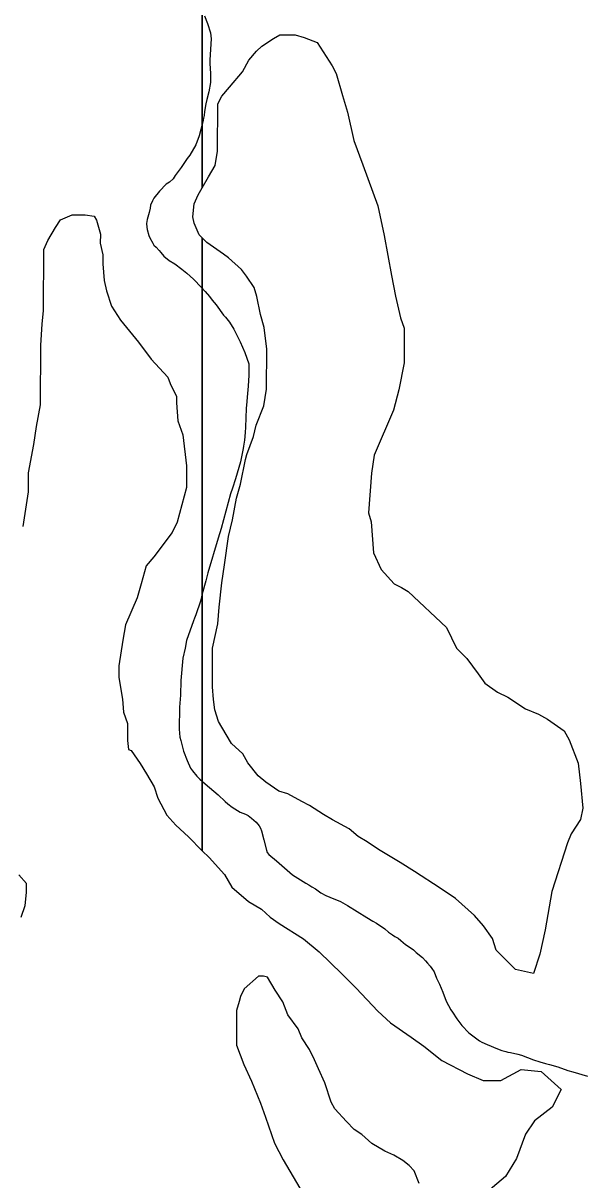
# Model space of a CAD drawing. Extents: x 3161615 to 3199515, y 867541 to 892976.
# Drawn here: x 3171119 to 3171949, y 882811 to 884524 of the extents above; entities that cross this region are included whole.
import ezdxf

# ---------------------------------------------------------------- set-up
doc = ezdxf.new("R2010")
doc.units = 0
doc.layers.add('V-SITE-VEGE', color=7, linetype='Continuous')
doc.layers.add('V-TOPO-SHOR', color=7, linetype='Continuous')

msp = doc.modelspace()

# ---------------------------------------------------------------- linework, layer by layer
at = {"layer": 'V-SITE-VEGE'}
for p, q in [((3171384.1, 885933.5), (3171384.1, 884280.6)), ((3171384.1, 884280.6), (3171384.1, 885933.5)), ((3171472.3, 884490.1), (3171489.5, 884501.5)), ((3171489.5, 884501.5), (3171499, 884507.1)), ((3171499, 884507.1), (3171521.8, 884507)), ((3171521.8, 884507), (3171535.1, 884503.1)), ((3171535.1, 884503.1), (3171554.1, 884495.4)), ((3171453.2, 884469.3), (3171464.6, 884482.6)), ((3171464.6, 884482.6), (3171472.3, 884490.1)), ((3171554.1, 884495.4), (3171576.7, 884461.1)), ((3171443.6, 884452.2), (3171453.2, 884469.3)), ((3171424.4, 884429.5), (3171443.6, 884452.2)), ((3171576.7, 884461.1), (3171582.4, 884449.7)), ((3171582.4, 884449.7), (3171591.7, 884417.3)), ((3171407.2, 884404.9), (3171413, 884416.3)), ((3171413, 884416.3), (3171424.4, 884429.5)), ((3171591.7, 884417.3), (3171599.2, 884392.5)), ((3171406.9, 884334.5), (3171407.2, 884404.9)), ((3171599.2, 884392.5), (3171608.5, 884350.6)), ((3171608.5, 884350.6), (3171621.7, 884314.4)), ((3171403, 884313.6), (3171406.9, 884334.5)), ((3171393.4, 884296.5), (3171403, 884313.6)), ((3171621.7, 884314.4), (3171644.2, 884253.5)), ((3171384.1, 884280.6), (3171393.4, 884296.5)), ((3171378, 884270), (3171384.1, 884280.6)), ((3171372.2, 884256.7), (3171378, 884270)), ((3171370.2, 884237.7), (3171372.2, 884256.7)), ((3171644.2, 884253.5), (3171653.5, 884209.7)), ((3171166.7, 884221.6), (3171174.3, 884233)), ((3171174.3, 884233), (3171191.5, 884240.5)), ((3171191.5, 884240.5), (3171210.5, 884240.4)), ((3171210.5, 884240.4), (3171223.8, 884238.4)), ((3171223.8, 884238.4), (3171227.6, 884232.7)), ((3171227.6, 884232.7), (3171233.2, 884211.8)), ((3171372.1, 884228.2), (3171370.2, 884237.7)), ((3171379.6, 884211), (3171372.1, 884228.2)), ((3171155.2, 884202.6), (3171166.7, 884221.6)), ((3171233.2, 884211.8), (3171233.1, 884198.4)), ((3171384.1, 884206.5), (3171379.6, 884211)), ((3171653.5, 884209.7), (3171664.6, 884150.7)), ((3171149.4, 884189.3), (3171155.2, 884202.6)), ((3171233.1, 884198.4), (3171236.8, 884181.3)), ((3171391, 884199.6), (3171384.1, 884206.5)), ((3171384.1, 884206.5), (3171384.1, 883298.6)), ((3171384.1, 883298.6), (3171384.1, 884206.5)), ((3171415.6, 884182.3), (3171391, 884199.6)), ((3171148.9, 884098.1), (3171149.4, 884189.3)), ((3171236.8, 884181.3), (3171236.8, 884168)), ((3171423.2, 884176.6), (3171415.6, 884182.3)), ((3171442.1, 884159.4), (3171423.2, 884176.6)), ((3171236.8, 884168), (3171238.6, 884143.3)), ((3171449.7, 884149.8), (3171442.1, 884159.4)), ((3171238.6, 884143.3), (3171242.3, 884128)), ((3171461, 884132.7), (3171449.7, 884149.8)), ((3171664.6, 884150.7), (3171670.2, 884120.2)), ((3171242.3, 884128), (3171249.8, 884105.2)), ((3171464.8, 884119.3), (3171461, 884132.7)), ((3171470.3, 884092.7), (3171464.8, 884119.3)), ((3171670.2, 884120.2), (3171677.6, 884087.8)), ((3171147, 884079.1), (3171148.9, 884098.1)), ((3171249.8, 884105.2), (3171263, 884084.2)), ((3171475.9, 884073.6), (3171470.3, 884092.7)), ((3171144.9, 884046.7), (3171147, 884079.1)), ((3171263, 884084.2), (3171289.5, 884051.7)), ((3171479.6, 884041.3), (3171475.9, 884073.6)), ((3171677.6, 884087.8), (3171683.2, 884072.6)), ((3171683.2, 884072.6), (3171683, 884021.3)), ((3171144.5, 883959.3), (3171144.9, 884046.7)), ((3171289.5, 884051.7), (3171308.3, 884026.9)), ((3171479.3, 883982.3), (3171479.6, 884041.3)), ((3171308.3, 884026.9), (3171332.9, 884000.2)), ((3171683, 884021.3), (3171675.2, 883981.4)), ((3171332.9, 884000.2), (3171336.7, 883990.6)), ((3171336.7, 883990.6), (3171346.1, 883971.6)), ((3171346.1, 883971.6), (3171346.1, 883962.1)), ((3171475.4, 883957.6), (3171479.3, 883982.3)), ((3171675.2, 883981.4), (3171667.4, 883951)), ((3171138.6, 883926.9), (3171144.5, 883959.3)), ((3171346.1, 883962.1), (3171347.8, 883935.4)), ((3171463.8, 883929.1), (3171475.4, 883957.6)), ((3171347.8, 883935.4), (3171355.3, 883914.5)), ((3171667.4, 883951), (3171638.6, 883884.5)), ((3171134.7, 883900.3), (3171138.6, 883926.9)), ((3171459.9, 883912), (3171463.8, 883929.1)), ((3171126.8, 883858.5), (3171134.7, 883900.3)), ((3171355.3, 883914.5), (3171360.8, 883868.8)), ((3171450.3, 883885.5), (3171459.9, 883912)), ((3171448.3, 883877.9), (3171450.3, 883885.5)), ((3171638.6, 883884.5), (3171634.6, 883857.9)), ((3171360.8, 883868.8), (3171360.7, 883836.5)), ((3171440.6, 883841.8), (3171448.3, 883877.9)), ((3171126.7, 883830), (3171126.8, 883858.5)), ((3171634.6, 883857.9), (3171630.5, 883799)), ((3171360.7, 883836.5), (3171347.1, 883785.2)), ((3171434.8, 883820.9), (3171440.6, 883841.8)), ((3171118.8, 883778.7), (3171126.7, 883830)), ((3171428.9, 883788.6), (3171434.8, 883820.9)), ((3171630.5, 883799), (3171634.3, 883785.7)), ((3171347.1, 883785.2), (3171339.4, 883770)), ((3171423.1, 883763.9), (3171428.9, 883788.6)), ((3171634.3, 883785.7), (3171637.8, 883740)), ((3171339.4, 883770), (3171312.6, 883734)), ((3171417.1, 883722.1), (3171423.1, 883763.9)), ((3171312.6, 883734), (3171301.1, 883720.7)), ((3171637.8, 883740), (3171649.1, 883715.2)), ((3171301.1, 883720.7), (3171293.4, 883694.2)), ((3171413.2, 883695.5), (3171417.1, 883722.1)), ((3171649.1, 883715.2), (3171668.1, 883694.2)), ((3171409.2, 883659.4), (3171413.2, 883695.5)), ((3171668.1, 883694.2), (3171679.4, 883688.5)), ((3171293.4, 883694.2), (3171287.6, 883673.3)), ((3171679.4, 883688.5), (3171688.9, 883682.7)), ((3171688.9, 883682.7), (3171745.7, 883629.2)), ((3171287.6, 883673.3), (3171270.3, 883633.4)), ((3171407.2, 883634.6), (3171409.2, 883659.4)), ((3171270.3, 883633.4), (3171266.4, 883610.6)), ((3171399.4, 883598.5), (3171407.2, 883634.6)), ((3171745.7, 883629.2), (3171760.8, 883598.7)), ((3171266.4, 883610.6), (3171260.5, 883572.6)), ((3171399.1, 883541.5), (3171399.4, 883598.5)), ((3171760.8, 883598.7), (3171775.9, 883583.4)), ((3171775.9, 883583.4), (3171792.9, 883560.5)), ((3171260.5, 883572.6), (3171260.4, 883555.5)), ((3171792.9, 883560.5), (3171802.4, 883547.1)), ((3171260.4, 883555.5), (3171265.9, 883523.1)), ((3171400.9, 883522.5), (3171399.1, 883541.5)), ((3171802.4, 883547.1), (3171821.3, 883533.7)), ((3171265.9, 883523.1), (3171267.7, 883504.1)), ((3171821.3, 883533.7), (3171836.5, 883526)), ((3171836.5, 883526), (3171863, 883508.8)), ((3171402.8, 883507.2), (3171400.9, 883522.5)), ((3171408.4, 883490.1), (3171402.8, 883507.2)), ((3171863, 883508.8), (3171882, 883501.1)), ((3171267.7, 883504.1), (3171273.4, 883487)), ((3171419.7, 883471), (3171408.4, 883490.1)), ((3171882, 883501.1), (3171895.3, 883493.4)), ((3171895.3, 883493.4), (3171919.9, 883476.2)), ((3171273.4, 883487), (3171273.2, 883462.2)), ((3171919.9, 883476.2), (3171927.5, 883462.8)), ((3171273.2, 883462.2), (3171275.1, 883448.9)), ((3171427.3, 883457.7), (3171419.7, 883471)), ((3171444.3, 883442.4), (3171427.3, 883457.7)), ((3171927.5, 883462.8), (3171940.6, 883428.5)), ((3171275.1, 883448.9), (3171278.9, 883447)), ((3171278.9, 883447), (3171292.1, 883427.9)), ((3171451.8, 883429), (3171444.3, 883442.4)), ((3171292.1, 883427.9), (3171301.5, 883412.7)), ((3171467, 883409.9), (3171451.8, 883429)), ((3171940.6, 883428.5), (3171944.3, 883398.1)), ((3171301.5, 883412.7), (3171312.8, 883393.6)), ((3171478.3, 883400.4), (3171467, 883409.9)), ((3171312.8, 883393.6), (3171318.4, 883376.4)), ((3171497.3, 883387), (3171478.3, 883400.4)), ((3171510.6, 883383.1), (3171497.3, 883387)), ((3171944.3, 883398.1), (3171947.9, 883361.9)), ((3171318.4, 883376.4), (3171331.6, 883351.6)), ((3171531.4, 883371.6), (3171510.6, 883383.1)), ((3171542.8, 883365.8), (3171531.4, 883371.6)), ((3171331.6, 883351.6), (3171344.9, 883336.4)), ((3171563.7, 883352.4), (3171542.8, 883365.8)), ((3171576.9, 883344.7), (3171563.7, 883352.4)), ((3171947.9, 883361.9), (3171944, 883344.8)), ((3171344.9, 883336.4), (3171363.8, 883319.2)), ((3171601.6, 883331.3), (3171576.9, 883344.7)), ((3171944, 883344.8), (3171930.6, 883324)), ((3171363.8, 883319.2), (3171384.1, 883298.6)), ((3171614.9, 883319.8), (3171601.6, 883331.3)), ((3171628.1, 883312.1), (3171614.9, 883319.8)), ((3171930.6, 883324), (3171924.8, 883310.7)), ((3171645.2, 883300.6), (3171628.1, 883312.1)), ((3171677.4, 883281.5), (3171645.2, 883300.6)), ((3171924.8, 883310.7), (3171901.6, 883238.5)), ((3171384.1, 883298.6), (3171394.1, 883288.6)), ((3171394.1, 883288.6), (3171416.8, 883263.7)), ((3171698.3, 883268.1), (3171677.4, 883281.5)), ((3171736.2, 883243.1), (3171698.3, 883268.1)), ((3171416.8, 883263.7), (3171428.1, 883244.7)), ((3171428.1, 883244.7), (3171452.7, 883223.6)), ((3171758.9, 883227.8), (3171736.2, 883243.1)), ((3171901.6, 883238.5), (3171891.8, 883181.5)), ((3171452.7, 883223.6), (3171471.7, 883212.1)), ((3171787.3, 883203), (3171758.9, 883227.8)), ((3171471.7, 883212.1), (3171484.9, 883200.6)), ((3171484.9, 883200.6), (3171498.2, 883191.1)), ((3171800.6, 883187.7), (3171787.3, 883203)), ((3171498.2, 883191.1), (3171534.2, 883168.1)), ((3171813.8, 883168.6), (3171800.6, 883187.7)), ((3171891.8, 883181.5), (3171884.1, 883145.4)), ((3171534.2, 883168.1), (3171557, 883148.9)), ((3171819.4, 883151.4), (3171813.8, 883168.6)), ((3171557, 883148.9), (3171591, 883116.4)), ((3171847.8, 883122.8), (3171819.4, 883151.4)), ((3171884.1, 883145.4), (3171874.4, 883116.9)), ((3171467.4, 883113.2), (3171446.4, 883094.3)), ((3171475, 883113.2), (3171467.4, 883113.2)), ((3171480.7, 883111.3), (3171475, 883113.2)), ((3171591, 883116.4), (3171611.8, 883095.4)), ((3171874.4, 883116.9), (3171847.8, 883122.8)), ((3171492, 883092.2), (3171480.7, 883111.3)), ((3171611.8, 883095.4), (3171644, 883061)), ((3171440.6, 883082.9), (3171438.7, 883075.4)), ((3171446.4, 883094.3), (3171440.6, 883082.9)), ((3171503.3, 883075), (3171492, 883092.2)), ((3171434.8, 883062.1), (3171434.6, 883010.7)), ((3171438.7, 883075.4), (3171434.8, 883062.1)), ((3171510.9, 883056), (3171503.3, 883075)), ((3171644, 883061), (3171662.9, 883043.8)), ((3171526, 883035), (3171510.9, 883056)), ((3171662.9, 883043.8), (3171693.3, 883022.7)), ((3171531.6, 883021.6), (3171526, 883035)), ((3171434.6, 883010.7), (3171445.8, 882982.1)), ((3171542.9, 883004.5), (3171531.6, 883021.6)), ((3171693.3, 883022.7), (3171712.2, 883009.3)), ((3171712.2, 883009.3), (3171738.7, 882988.3)), ((3171550.5, 882989.2), (3171542.9, 883004.5)), ((3171445.8, 882982.1), (3171457.1, 882957.3)), ((3171556.1, 882975.9), (3171550.5, 882989.2)), ((3171565.5, 882954.9), (3171556.1, 882975.9)), ((3171738.7, 882988.3), (3171776.9, 882968.4)), ((3171826.5, 882958.5), (3171856.2, 882975)), ((3171856.2, 882975), (3171886, 882971.7)), ((3171776.9, 882968.4), (3171800.1, 882958.5)), ((3171800.1, 882958.5), (3171826.5, 882958.5)), ((3171886, 882971.7), (3171915.7, 882945.3)), ((3171457.1, 882957.3), (3171470.3, 882925)), ((3171574.9, 882926.3), (3171565.5, 882954.9)), ((3171915.7, 882945.3), (3171902.5, 882918.8)), ((3171470.3, 882925), (3171477.8, 882904)), ((3171580.5, 882916.8), (3171574.9, 882926.3)), ((3171597.6, 882897.7), (3171580.5, 882916.8)), ((3171902.5, 882918.8), (3171876.1, 882899)), ((3171477.8, 882904), (3171490.9, 882865.9)), ((3171608.9, 882886.2), (3171597.6, 882897.7)), ((3171876.1, 882899), (3171862.8, 882879.2)), ((3171620.3, 882878.6), (3171608.9, 882886.2)), ((3171635.4, 882865.2), (3171620.3, 882878.6)), ((3171862.8, 882879.2), (3171849.6, 882842.8)), ((3171490.9, 882865.9), (3171504.1, 882841.1)), ((3171654.4, 882853.7), (3171635.4, 882865.2)), ((3171504.1, 882841.1), (3171528.6, 882799.1)), ((3171667.7, 882847.9), (3171654.4, 882853.7)), ((3171681, 882840.2), (3171667.7, 882847.9)), ((3171690.4, 882832.6), (3171681, 882840.2)), ((3171849.6, 882842.8), (3171833.1, 882816.3)), ((3171698, 882824.9), (3171690.4, 882832.6)), ((3171705.5, 882805.9), (3171698, 882824.9)), ((3171833.1, 882816.3), (3171791, 882780.7))]:
    msp.add_line(p, q, dxfattribs=at)
msp.add_lwpolyline([(3171116, 883200.6), (3171121.8, 883217.7), (3171123.8, 883236.7), (3171123.8, 883250), (3171112.5, 883263.3)], dxfattribs=at)
at = {"layer": 'V-TOPO-SHOR'}
for points in [[(3171387.5, 884535.2), (3171391.8, 884523.9), (3171396.3, 884510.1), (3171396.9, 884505.3), (3171397.1, 884501.1), (3171395.3, 884469.8), (3171395.2, 884464.7), (3171396.2, 884449.6), (3171396.4, 884442.9), (3171396.3, 884436.5), (3171393.8, 884422.4), (3171391, 884411.3), (3171389.6, 884404.9), (3171387.5, 884393.4), (3171386.7, 884387.3), (3171385.7, 884383.8), (3171385, 884378.1), (3171379.5, 884357.4), (3171374.8, 884344.3), (3171365.9, 884328.8), (3171361.6, 884323.7), (3171352.7, 884310.5), (3171344.2, 884298.8), (3171340.9, 884293.7), (3171335.4, 884289), (3171330.8, 884285.6), (3171320.7, 884275.5), (3171312.5, 884265.1), (3171310.2, 884261.3), (3171307.5, 884254.6), (3171306.8, 884250.5), (3171305.4, 884244.1), (3171302.7, 884233.6), (3171301.6, 884227.5), (3171301.8, 884222.4), (3171302.4, 884218.5), (3171305.1, 884209.8), (3171306.4, 884206.6), (3171310.7, 884198.5), (3171312.6, 884195.6), (3171315.7, 884192.7), (3171320.4, 884187.8), (3171322.9, 884184.5), (3171327.3, 884179.3), (3171334.9, 884172.8), (3171343.4, 884167.8), (3171353.9, 884160), (3171361.1, 884154.1), (3171370.9, 884145.3), (3171383.2, 884132.6), (3171388.2, 884127), (3171394.8, 884119.5), (3171398.8, 884114.3), (3171404.5, 884106.9)], [(3171404.5, 884106.9), (3171415.4, 884092), (3171418.5, 884088.7), (3171424.5, 884081.6), (3171431, 884071.2), (3171440.3, 884052.5), (3171447.4, 884036.6), (3171453.2, 884019.6), (3171452.9, 884002.9), (3171451.9, 883986.6), (3171450.7, 883970.6), (3171449.9, 883964.2), (3171449.1, 883953.4), (3171448.3, 883926.2), (3171447.5, 883918.2), (3171446.7, 883906.7), (3171445.2, 883897.7), (3171444.8, 883894.2), (3171440.7, 883874.8), (3171433.2, 883849.3), (3171429.1, 883835.9), (3171426, 883827.3), (3171422.3, 883814.6), (3171412, 883776), (3171407.6, 883761.7), (3171392.2, 883710.1), (3171389.5, 883698.6), (3171384, 883679.2), (3171381.3, 883668.4), (3171374.5, 883648), (3171372.8, 883643.2), (3171371.1, 883639.1), (3171361, 883610.1), (3171358.6, 883598.7), (3171355.1, 883583.7), (3171352.3, 883550.8), (3171351.9, 883529), (3171350.6, 883511.4), (3171350, 883478.8), (3171351.1, 883466.9), (3171352.3, 883461.8), (3171356.5, 883446), (3171361.7, 883432.5), (3171366.9, 883421.2), (3171369.7, 883416.9), (3171376.3, 883409.1), (3171380.4, 883404.9), (3171388.6, 883398), (3171407.5, 883381.7), (3171417.9, 883371.9), (3171422, 883368.3), (3171428.3, 883363.4), (3171436.5, 883358.1), (3171440.3, 883356.1), (3171448.3, 883352.8), (3171452.1, 883350.8), (3171457.2, 883347.2), (3171464.1, 883341), (3171468.2, 883335.8), (3171470.3, 883332.2), (3171471.9, 883328.4), (3171475.5, 883314.8), (3171479, 883299.7), (3171480.2, 883296.2), (3171482.8, 883293.3), (3171494.1, 883283.8), (3171497.9, 883280.2), (3171517.8, 883263.2), (3171537.7, 883250.7), (3171541.8, 883248.4), (3171546.2, 883245.1), (3171551.6, 883242.1), (3171559.5, 883236.5), (3171567.2, 883232.5), (3171572.9, 883229.9), (3171588.8, 883223.8), (3171599.2, 883217.9), (3171627.7, 883200.1), (3171636.9, 883194.5), (3171642.3, 883191.5), (3171654.6, 883182.9), (3171660, 883178.4), (3171666, 883174.1), (3171669.5, 883171.8), (3171674.2, 883169.1), (3171678.3, 883165.9), (3171684.9, 883160), (3171693.5, 883154.4), (3171696.7, 883152.1), (3171701.1, 883147.9), (3171710.2, 883140.7), (3171714.9, 883135.8), (3171717.7, 883132.2), (3171721.8, 883127.6), (3171724.3, 883124.4), (3171727.4, 883119.2), (3171731.1, 883109.9), (3171735.4, 883101.1), (3171740.4, 883089.5), (3171745.2, 883076), (3171752.1, 883063.4)], [(3171752.1, 883063.4), (3171754.5, 883059.5), (3171761.1, 883049.8), (3171768.6, 883040), (3171779, 883029.3), (3171786.9, 883023.1), (3171794.8, 883017.5), (3171797.9, 883015.5), (3171806.2, 883011.8), (3171821.4, 883005.5), (3171827.5, 883003.1), (3171833.9, 883001.7), (3171836.7, 883000.7), (3171840.6, 883000), (3171851.4, 882997.6), (3171856.8, 882995.9), (3171874.6, 882989.2), (3171884.2, 882986.1), (3171892.5, 882983.7), (3171898.2, 882982.3), (3171910.6, 882978.6), (3171925.6, 882973.5), (3171932.9, 882971.5), (3171954.5, 882964.7)]]:
    msp.add_lwpolyline(points, dxfattribs=at)

doc.saveas('drawing.dxf')
